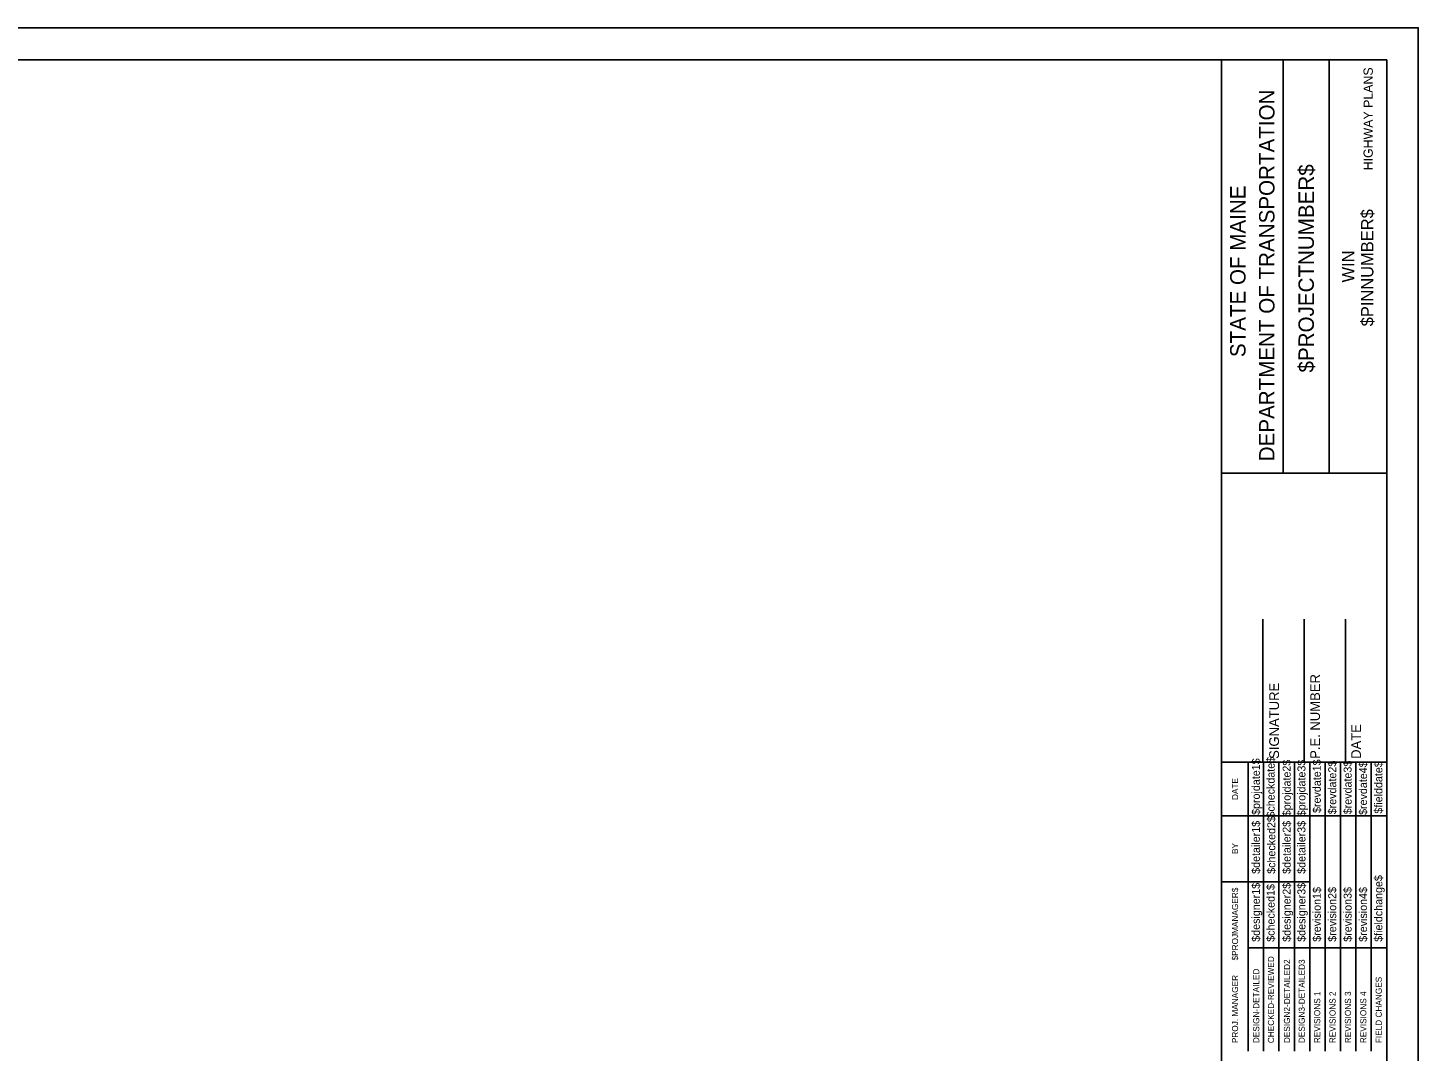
# Model space of a CAD drawing. Extents: x 850598 to 870284, y 366541 to 366651.
# Drawn here: x 858001.6 to 858085.8, y 366589.2 to 366651.2 of the extents above; entities that cross this region are included whole.
import ezdxf

# ---------------------------------------------------------------- set-up
doc = ezdxf.new("R2010")
doc.units = 0
for name, color, linetype in [('BORDER', 7, 'Continuous'), ('HIGHWAY_TITLE', 7, 'Continuous'), ('PLOT BOUNDARY', 7, 'Continuous')]:
    doc.layers.add(name, color=color, linetype=linetype)

msp = doc.modelspace()

# ---------------------------------------------------------------- linework, layer by layer
at = {"layer": 'BORDER'}
for p, q in [((858083.863, 366649.225), (857923.863, 366649.225)), ((858073.863, 366544.225), (858073.863, 366649.225)), ((858077.592, 366624.222), (858077.592, 366649.222)), ((858080.387, 366624.222), (858080.387, 366649.222)), ((858083.863, 366544.225), (858083.863, 366649.225)), ((858073.864, 366624.219), (858083.863, 366624.219)), ((858076.363, 366606.728), (858076.363, 366615.376)), ((858078.863, 366606.728), (858078.863, 366615.376)), ((858081.363, 366606.728), (858081.363, 366615.376)), ((858073.863, 366606.728), (858083.863, 366606.728))]:
    msp.add_line(p, q, dxfattribs=at)
for points in [[(858075.478, 366603.478), (858075.478, 366606.728)], [(858076.411, 366589.231), (858076.411, 366606.728)], [(858077.342, 366606.728), (858077.342, 366589.231)], [(858078.274, 366589.231), (858078.274, 366606.728)], [(858079.206, 366589.231), (858079.206, 366606.728)], [(858080.137, 366589.231), (858080.137, 366606.728)], [(858081.069, 366589.231), (858081.069, 366606.728)], [(858082.001, 366589.231), (858082.001, 366606.728)], [(858082.932, 366589.231), (858082.932, 366606.728)], [(858075.479, 366589.231), (858075.479, 366606.022)], [(858073.863, 366603.478), (858083.863, 366603.478)], [(858073.863, 366599.478), (858075.479, 366599.478)], [(858075.478, 366599.478), (858079.205, 366599.478)], [(858075.478, 366595.478), (858083.863, 366595.478)]]:
    msp.add_lwpolyline(points, dxfattribs=at)
at = {"layer": 'PLOT BOUNDARY'}
msp.add_lwpolyline([(857915.77, 366541.166), (858085.77, 366541.166), (858085.77, 366651.166), (857915.77, 366651.166)], close=True, dxfattribs=at)

# ---------------------------------------------------------------- texts
at = {"layer": 'BORDER'}
for s, height, p in [('DEPARTMENT OF TRANSPORTATION', 0.93176, (858077.07, 366624.931)), ('$PROJECTNUMBER$', 0.93176, (858079.455, 366630.304)), ('STATE OF MAINE', 0.93176, (858075.318, 366631.237)), ('$PINNUMBER$', 0.74527, (858083.059, 366633.1)), ('WIN', 0.7453, (858081.9, 366635.755)), ('P.E. NUMBER', 0.59055, (858079.824, 366606.92)), ('SIGNATURE', 0.5906, (858077.344, 366606.92)), ('DATE', 0.5906, (858082.304, 366606.92)), ('$projdate1$', 0.48455, (858076.186, 366603.529)), ('$checkdate$', 0.48455, (858077.08, 366603.371)), ('$projdate2$', 0.48455, (858078.049, 366603.45)), ('$projdate3$', 0.48455, (858078.944, 366603.45)), ('$revdate1$', 0.4845, (858079.876, 366603.647)), ('$revdate2$', 0.4845, (858080.807, 366603.568)), ('$revdate3$', 0.4845, (858081.739, 366603.568)), ('$revdate4$', 0.4845, (858082.671, 366603.529)), ('$fielddate$', 0.48455, (858083.602, 366603.607)), ('DATE', 0.3714, (858074.867, 366604.434)), ('$checked2$', 0.4845, (858077.118, 366599.963)), ('$detailer1$', 0.48455, (858076.186, 366599.963)), ('$detailer2$', 0.48455, (858078.049, 366599.963)), ('$detailer3$', 0.48455, (858078.944, 366599.963)), ('BY', 0.3714, (858074.867, 366601.163)), ('$PROJMANAGER$', 0.37275, (858074.867, 366594.723)), ('$designer1$', 0.48455, (858076.186, 366595.851)), ('$checked1$', 0.4845, (858077.08, 366595.851)), ('$designer2$', 0.48455, (858078.049, 366595.851)), ('$designer3$', 0.48455, (858078.944, 366595.851)), ('$revision1$', 0.48455, (858079.876, 366595.851)), ('$revision2$', 0.48455, (858080.807, 366595.851)), ('$revision3$', 0.48455, (858081.739, 366595.851)), ('$revision4$', 0.48455, (858082.671, 366595.851)), ('$fieldchange$', 0.48455, (858083.602, 366595.851)), ('CHECKED-REVIEWED', 0.37275, (858077.044, 366589.716)), ('DESIGN-DETAILED', 0.37275, (858076.15, 366589.716)), ('DESIGN2-DETAILED2', 0.37275, (858078.013, 366589.716)), ('DESIGN3-DETAILED3', 0.37275, (858078.907, 366589.716)), ('PROJ. MANAGER', 0.37275, (858074.867, 366589.716)), ('FIELD CHANGES', 0.37275, (858083.566, 366589.716)), ('REVISIONS 1', 0.37275, (858079.839, 366589.716)), ('REVISIONS 2', 0.37275, (858080.771, 366589.716)), ('REVISIONS 3', 0.37275, (858081.703, 366589.716)), ('REVISIONS 4', 0.37275, (858082.634, 366589.716))]:
    msp.add_text(s, height=height, rotation=90, dxfattribs=at).set_placement(p)
at = {"layer": 'HIGHWAY_TITLE'}
msp.add_text('HIGHWAY PLANS', height=0.55901, rotation=90, dxfattribs=at).set_placement((858083.021, 366642.541))

doc.saveas('drawing.dxf')
